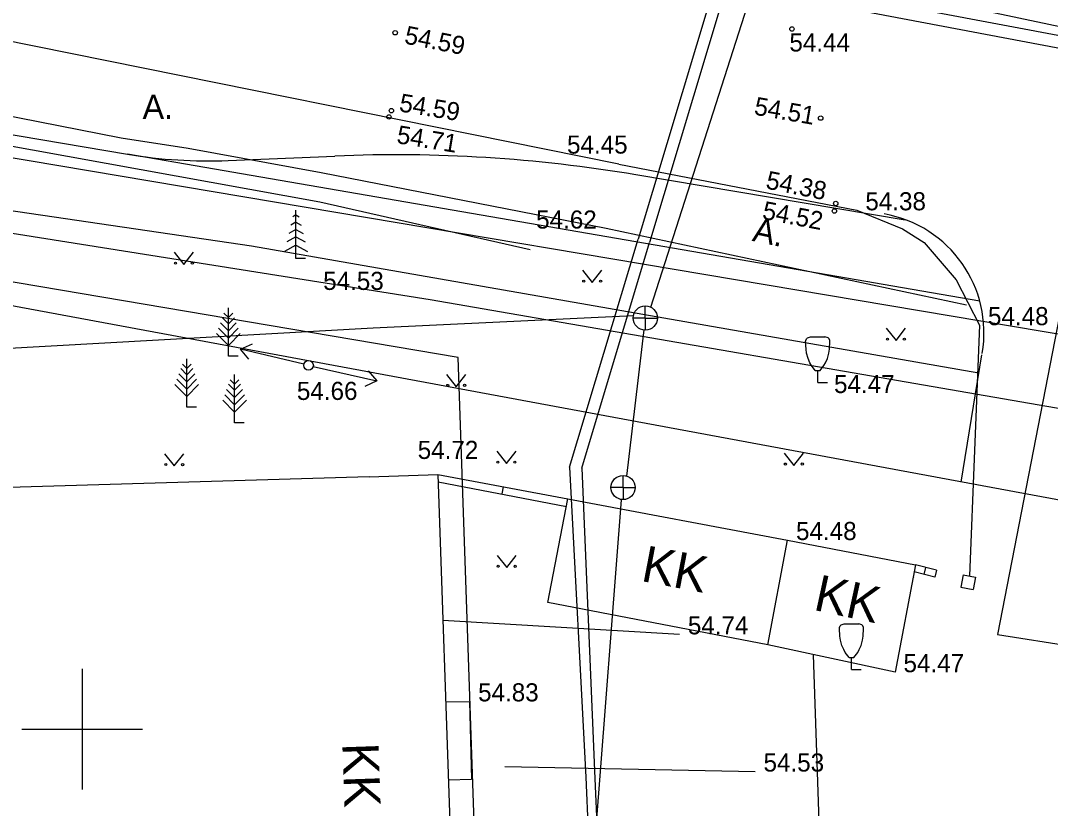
# Model space of a CAD drawing. Extents: x 9156 to 9809, y 2728 to 4000.
# Drawn here: x 9647.45 to 9690.1, y 3646.71 to 3679.35 of the extents above; entities that cross this region are included whole.
import ezdxf

# ---------------------------------------------------------------- set-up
doc = ezdxf.new("R2010")
doc.units = 0
for name, color, linetype in [('Level 1', 7, 'Continuous'), ('Level 12', 7, 'Continuous'), ('Level 15', 7, 'Continuous'), ('Level 17', 7, 'Continuous'), ('Level 18', 7, 'Continuous'), ('Level 54', 7, 'Continuous'), ('Level 56', 7, 'Continuous'), ('Level 58', 7, 'Continuous'), ('Level 7', 7, 'Continuous')]:
    doc.layers.add(name, color=color, linetype=linetype)

# ---------------------------------------------------------------- blocks, each defined once
blk = doc.blocks.new('KKOL')
at = {"layer": 'Level 58'}
for p, q in [((0, 1.59349), (0, -1.5935)), ((-1.5935, 0), (1.59349, 0))]:
    blk.add_line(p, q, dxfattribs=at)

msp = doc.modelspace()

# ---------------------------------------------------------------- linework, layer by layer
at = {"layer": 'Level 1'}
msp.add_line((9759.918, 3646.584), (9552.269, 3685.137), dxfattribs=at)
msp.add_line((9759.918, 3646.584), (9552.269, 3685.137), dxfattribs=at)
at = {"layer": 'Level 12'}
for p, q in [((9611.6, 3676.186), (9664.418, 3667.801)), ((9664.418, 3667.801), (9759.948, 3651.236))]:
    msp.add_line(p, q, dxfattribs=at)
at = {"layer": 'Level 15'}
msp.add_line((9616.01, 3678.92), (9704.718, 3663.964), dxfattribs=at)
at = {"layer": 'Level 17'}
for p, q in [((9687.18, 3667.722), (9651.881, 3673.819)), ((9687.146, 3664.751), (9657.021, 3670.002))]:
    msp.add_line(p, q, dxfattribs=at)
msp.add_lwpolyline([(9657.021, 3670.002), (9553.749, 3685.205)], dxfattribs=at)
at = {"layer": 'Level 18'}
for p, q in [((9622.863, 3678.723), (9651.881, 3673.819)), ((9656.05, 3673.557), (9660.473, 3673.742)), ((9684.09, 3671.088), (9672.934, 3672.964)), ((9686.402, 3660.233), (9687.269, 3665.504))]:
    msp.add_line(p, q, dxfattribs=at)
for centre, radius, start, end in [((9655.213, 3693.539), 20, 260.4082, 272.3986), ((9662.984, 3613.794), 60, 80.45363, 92.39856), ((9682.353, 3666.417), 5, 350.1791, 80.0488)]:
    msp.add_arc(centre, radius, start, end, dxfattribs=at)
at = {"layer": 'Level 54'}
for p, q in [((9673.558, 3667.474), (9678.904, 3684.188)), ((9672.223, 3673.409), (9624.9, 3682.946)), ((9716.5, 3673.808), (9677.017, 3681.264)), ((9676.152, 3680.681), (9673.031, 3670.299)), ((9676.593, 3680.449), (9673.5, 3670.159)), ((9715.597, 3673.433), (9677.197, 3680.714)), ((9651.612, 3674.481), (9645.525, 3675.68)), ((9659.848, 3671.835), (9643.194, 3674.848)), ((9654.391, 3674.05), (9651.612, 3674.481)), ((9659.903, 3673.042), (9654.391, 3674.05)), ((9672.223, 3673.409), (9672.223, 3673.409)), ((9671.701, 3670.736), (9659.903, 3673.042)), ((9658.858, 3669.499), (9658.858, 3671.499)), ((9668.552, 3669.851), (9659.848, 3671.835)), ((9682.089, 3671.493), (9682.089, 3671.493)), ((9658.858, 3671.299), (9658.732, 3671.229)), ((9658.858, 3671.299), (9658.984, 3671.229)), ((9658.858, 3670.699), (9658.56, 3670.533)), ((9658.858, 3670.999), (9658.646, 3670.881)), ((9658.858, 3670.999), (9659.07, 3670.881)), ((9658.858, 3670.699), (9659.156, 3670.533)), ((9671.701, 3670.736), (9671.701, 3670.736)), ((9683.978, 3670.719), (9683.978, 3670.719)), ((9658.858, 3670.399), (9658.474, 3670.186)), ((9658.858, 3670.399), (9659.242, 3670.186)), ((9691.136, 3670.522), (9687.909, 3653.919)), ((9658.858, 3670.049), (9658.382, 3669.785)), ((9658.858, 3670.049), (9659.333, 3669.785)), ((9684.882, 3670.163), (9684.882, 3670.163)), ((9653.816, 3669.756), (9654.219, 3669.25)), ((9654.219, 3669.25), (9654.616, 3669.756)), ((9659.258, 3669.499), (9658.858, 3669.499)), ((9670.725, 3669.008), (9671.128, 3668.502)), ((9671.128, 3668.502), (9671.525, 3669.008)), ((9686.199, 3668.606), (9686.199, 3668.606)), ((9656.057, 3667.046), (9655.876, 3667.227)), ((9656.057, 3665.446), (9656.057, 3667.446)), ((9656.057, 3667.046), (9656.238, 3667.227)), ((9673.326, 3667.031), (9673.326, 3667.531)), ((9686.625, 3667.567), (9686.625, 3667.567)), ((9656.057, 3666.496), (9655.727, 3666.825)), ((9656.057, 3666.796), (9655.808, 3667.044)), ((9656.057, 3666.796), (9656.305, 3667.044)), ((9656.057, 3666.496), (9656.387, 3666.825)), ((9672.833, 3667.114), (9662.058, 3666.604)), ((9673.326, 3667.031), (9672.826, 3667.031)), ((9673.326, 3667.031), (9673.826, 3667.031)), ((9673.326, 3667.031), (9673.326, 3666.531)), ((9662.058, 3666.604), (9635.389, 3665.132)), ((9656.057, 3665.896), (9655.565, 3666.388)), ((9656.057, 3666.196), (9655.646, 3666.607)), ((9656.057, 3666.196), (9656.468, 3666.607)), ((9656.057, 3665.896), (9656.549, 3666.388)), ((9672.561, 3660.482), (9673.273, 3666.534)), ((9683.307, 3666.603), (9683.71, 3666.097)), ((9683.71, 3666.097), (9684.107, 3666.603)), ((9687.168, 3666.734), (9687.168, 3666.734)), ((9656.558, 3665.745), (9657.062, 3665.965)), ((9680.167, 3666.255), (9680.767, 3666.255)), ((9659.184, 3665.116), (9656.558, 3665.745)), ((9656.908, 3665.321), (9656.558, 3665.745)), ((9654.333, 3664.933), (9654.152, 3665.114)), ((9654.333, 3663.333), (9654.333, 3665.333)), ((9654.333, 3664.933), (9654.514, 3665.114)), ((9656.457, 3665.446), (9656.057, 3665.446)), ((9654.333, 3664.383), (9654.003, 3664.713)), ((9654.333, 3664.683), (9654.085, 3664.932)), ((9654.333, 3664.683), (9654.582, 3664.932)), ((9654.333, 3664.383), (9654.663, 3664.713)), ((9656.315, 3662.686), (9656.315, 3664.686)), ((9659.573, 3665.025), (9662.205, 3664.421)), ((9661.851, 3664.842), (9662.205, 3664.421)), ((9665.092, 3664.689), (9665.495, 3664.184)), ((9665.495, 3664.184), (9665.892, 3664.689)), ((9680.367, 3664.855), (9680.567, 3664.855)), ((9680.467, 3664.355), (9680.467, 3664.855)), ((9654.333, 3663.783), (9653.841, 3664.275)), ((9654.333, 3664.083), (9653.922, 3664.494)), ((9654.333, 3664.083), (9654.744, 3664.494)), ((9654.333, 3663.783), (9654.825, 3664.275)), ((9656.315, 3664.036), (9656.067, 3664.285)), ((9656.315, 3664.286), (9656.134, 3664.467)), ((9656.315, 3664.286), (9656.496, 3664.467)), ((9656.315, 3664.036), (9656.564, 3664.285)), ((9662.205, 3664.421), (9661.703, 3664.197)), ((9680.467, 3664.355), (9680.467, 3664.355)), ((9680.467, 3664.355), (9680.867, 3664.355)), ((9656.315, 3663.436), (9655.905, 3663.847)), ((9656.315, 3663.736), (9655.986, 3664.066)), ((9656.315, 3663.736), (9656.645, 3664.066)), ((9656.315, 3663.436), (9656.726, 3663.847)), ((9656.315, 3663.136), (9655.823, 3663.628)), ((9656.315, 3663.136), (9656.807, 3663.628)), ((9654.733, 3663.333), (9654.333, 3663.333)), ((9656.715, 3662.686), (9656.315, 3662.686)), ((9653.414, 3661.408), (9653.817, 3660.902)), ((9653.817, 3660.902), (9654.214, 3661.408)), ((9667.172, 3661.509), (9667.575, 3661.003)), ((9667.575, 3661.003), (9667.972, 3661.509)), ((9679.077, 3661.43), (9679.48, 3660.925)), ((9679.48, 3660.925), (9679.877, 3661.43)), ((9670.191, 3660.852), (9670.863, 3648.013)), ((9661.889, 3660.444), (9561.995, 3657.498)), ((9661.889, 3660.444), (9664.739, 3660.542)), ((9664.739, 3660.542), (9664.739, 3660.542)), ((9664.739, 3660.542), (9665.604, 3635.476)), ((9664.739, 3660.542), (9670.114, 3659.536)), ((9670.691, 3660.815), (9671.242, 3647.949)), ((9672.404, 3660.008), (9672.404, 3660.508)), ((9664.752, 3660.243), (9670.056, 3659.227)), ((9667.437, 3660.037), (9667.38, 3659.74)), ((9672.404, 3660.008), (9671.904, 3660.008)), ((9672.404, 3660.008), (9672.904, 3660.008)), ((9672.404, 3660.008), (9672.404, 3659.508)), ((9669.292, 3655.239), (9670.115, 3659.535)), ((9669.796, 3626.572), (9672.34, 3659.496)), ((9670.056, 3659.227), (9670.056, 3659.227)), ((9670.114, 3659.536), (9679.218, 3657.831)), ((9678.406, 3653.496), (9679.218, 3657.831)), ((9679.218, 3657.831), (9679.218, 3657.831)), ((9679.218, 3657.831), (9684.517, 3656.799)), ((9667.184, 3657.195), (9667.587, 3656.69)), ((9667.587, 3656.69), (9667.984, 3657.195)), ((9684.517, 3656.799), (9683.669, 3652.355)), ((9684.517, 3656.799), (9684.517, 3656.799)), ((9685.383, 3656.58), (9684.517, 3656.799)), ((9684.879, 3656.408), (9684.95, 3656.69)), ((9685.383, 3656.58), (9685.383, 3656.58)), ((9685.312, 3656.299), (9684.466, 3656.512)), ((9684.472, 3656.274), (9684.472, 3656.274)), ((9685.314, 3656.298), (9685.314, 3656.298)), ((9686.497, 3656.389), (9686.397, 3655.883)), ((9686.497, 3656.389), (9686.497, 3656.389)), ((9686.497, 3656.389), (9687.001, 3656.289)), ((9686.757, 3656.349), (9686.757, 3656.349)), ((9687.001, 3656.289), (9686.901, 3655.783)), ((9687.001, 3656.289), (9687.001, 3656.289)), ((9686.397, 3655.883), (9686.901, 3655.783)), ((9686.901, 3655.783), (9686.901, 3655.783)), ((9669.292, 3655.239), (9669.292, 3655.239)), ((9678.398, 3653.495), (9669.292, 3655.239)), ((9665.387, 3654.47), (9665.387, 3654.47)), ((9681.565, 3654.365), (9682.165, 3654.365)), ((9674.739, 3653.925), (9674.739, 3653.925)), ((9687.909, 3653.919), (9691.852, 3653.304)), ((9678.398, 3653.495), (9678.398, 3653.495)), ((9683.669, 3652.355), (9678.398, 3653.495)), ((9680.29, 3653.077), (9680.29, 3653.077)), ((9681.765, 3652.965), (9681.965, 3652.965)), ((9681.865, 3652.465), (9681.865, 3652.965)), ((9650, 3652.5), (9650, 3647.5)), ((9681.865, 3652.465), (9681.865, 3652.465)), ((9681.865, 3652.465), (9682.265, 3652.465)), ((9683.669, 3652.355), (9683.669, 3652.355)), ((9665.058, 3651.125), (9666.05, 3651.147)), ((9666.05, 3651.147), (9666.05, 3651.147)), ((9647.5, 3650), (9652.5, 3650)), ((9667.508, 3648.443), (9667.508, 3648.443)), ((9677.873, 3648.24), (9677.873, 3648.24)), ((9665.171, 3647.897), (9666.123, 3647.919)), ((9666.123, 3647.919), (9666.123, 3647.919)), ((9670.863, 3648.013), (9672.063, 3619.125)), ((9671.242, 3647.949), (9672.442, 3618.872))]:
    msp.add_line(p, q, dxfattribs=at)
for points in [[(9668.849, 3683.691), (9716.728, 3673.571), (9733.181, 3670.306), (9749.81, 3667.577), (9753.185, 3667.02), (9755.937, 3666.713), (9759.285, 3666.165), (9760.87, 3667.83), (9761.204, 3674.559), (9762.185, 3706.838)], [(9672.223, 3673.409), (9682.089, 3671.493), (9683.978, 3670.719), (9684.882, 3670.163), (9686.199, 3668.606), (9687.168, 3666.734), (9686.757, 3656.349)], [(9686.625, 3667.567), (9671.701, 3670.736)], [(9670.191, 3660.852), (9673.031, 3670.299)], [(9670.691, 3660.815), (9673.5, 3670.159)], [(9680.367, 3664.855), (9680.209, 3665.068), (9680.144, 3665.18), (9680.067, 3665.355), (9680.006, 3665.58), (9679.982, 3665.736), (9679.967, 3666.055), (9679.969, 3666.097), (9679.999, 3666.168), (9680.039, 3666.205), (9680.167, 3666.255)], [(9680.567, 3664.855), (9680.725, 3665.068), (9680.79, 3665.18), (9680.867, 3665.355), (9680.928, 3665.58), (9680.952, 3665.736), (9680.967, 3666.055), (9680.965, 3666.097), (9680.935, 3666.168), (9680.895, 3666.205), (9680.767, 3666.255)], [(9685.383, 3656.58), (9685.314, 3656.298)], [(9674.739, 3653.925), (9664.936, 3654.496)], [(9681.765, 3652.965), (9681.607, 3653.178), (9681.542, 3653.29), (9681.465, 3653.465), (9681.404, 3653.69), (9681.38, 3653.846), (9681.365, 3654.165), (9681.367, 3654.207), (9681.397, 3654.278), (9681.437, 3654.315), (9681.565, 3654.365)], [(9681.965, 3652.965), (9682.123, 3653.178), (9682.188, 3653.29), (9682.265, 3653.465), (9682.326, 3653.69), (9682.35, 3653.846), (9682.365, 3654.165), (9682.363, 3654.207), (9682.333, 3654.278), (9682.293, 3654.315), (9682.165, 3654.365)], [(9681.03, 3631.59), (9680.29, 3653.077)], [(9666.05, 3651.147), (9666.123, 3647.919)], [(9667.508, 3648.443), (9677.873, 3648.24)]]:
    msp.add_lwpolyline(points, dxfattribs=at)
for centre, radius in [((9662.965, 3678.847), 0.0909), ((9679.397, 3679.005), 0.0909), ((9662.706, 3675.362), 0.0909), ((9662.81, 3675.622), 0.0909), ((9680.589, 3675.312), 0.0909), ((9681.16, 3671.464), 0.0909), ((9681.212, 3671.776), 0.0909), ((9653.866, 3669.306), 0.0428), ((9654.566, 3669.306), 0.0452), ((9670.775, 3668.558), 0.0428), ((9671.475, 3668.558), 0.0452), ((9673.326, 3667.031), 0.5), ((9683.357, 3666.153), 0.0428), ((9684.057, 3666.153), 0.0452), ((9659.378, 3665.069), 0.2), ((9665.142, 3664.239), 0.0428), ((9665.842, 3664.239), 0.0452), ((9653.464, 3660.958), 0.0428), ((9654.164, 3660.958), 0.0452), ((9667.222, 3661.059), 0.0428), ((9667.922, 3661.059), 0.0452), ((9679.127, 3660.98), 0.0428), ((9679.827, 3660.98), 0.0452), ((9672.404, 3660.008), 0.5), ((9667.234, 3656.745), 0.0428), ((9667.934, 3656.745), 0.0452)]:
    msp.add_circle(centre, radius, dxfattribs=at)
at = {"layer": 'Level 56'}
for p, q in [((9622.863, 3678.723), (9651.881, 3673.819)), ((9687.18, 3667.722), (9651.881, 3673.819)), ((9656.05, 3673.557), (9660.473, 3673.742)), ((9684.09, 3671.088), (9672.934, 3672.964)), ((9687.146, 3664.751), (9657.021, 3670.002)), ((9686.402, 3660.233), (9687.269, 3665.504))]:
    msp.add_line(p, q, dxfattribs=at)
msp.add_lwpolyline([(9657.021, 3670.002), (9553.749, 3685.205)], dxfattribs=at)
for centre, radius, start, end in [((9655.213, 3693.539), 20, 260.4082, 272.3986), ((9662.984, 3613.794), 60, 80.45363, 92.39856), ((9682.353, 3666.417), 5, 350.1791, 80.0488)]:
    msp.add_arc(centre, radius, start, end, dxfattribs=at)
at = {"layer": 'Level 7'}
for p, q in [((9665.57, 3665.4), (9552.331, 3684.573)), ((9666.61, 3635.14), (9665.57, 3665.4))]:
    msp.add_line(p, q, dxfattribs=at)

# ---------------------------------------------------------------- block references
at = {"layer": 'Level 54'}
msp.add_blockref('KKOL', (9650, 3650), dxfattribs=at)

# ---------------------------------------------------------------- texts
for s, height, rotation, p in [('54.59', 0.75, 348.8555, (9663.313, 3678.409)), ('54.59', 0.75, 350.6288, (9663.101, 3675.596)), ('54.51', 0.75, 350.2447, (9677.802, 3675.459)), ('54.71', 0.75, 350.701, (9662.996, 3674.279)), ('54.38', 0.75, 348.836, (9678.283, 3672.399)), ('54.52', 0.75, 349.129, (9678.137, 3671.144)), ('A.', 1, 348.0117, (9677.723, 3670.231)), ('KK', 1.5, 349.1579, (9673.105, 3656.144)), ('KK', 1.5, 347.7962, (9680.247, 3654.947)), ('KK', 1.5, 271.9764, (9660.775, 3649.409))]:
    msp.add_text(s, height=height, rotation=rotation, dxfattribs=at).set_placement(p)
for s, height, p in [('54.44', 0.75, (9679.293, 3678.072)), ('A.', 1, (9652.505, 3675.28)), ('54.45', 0.75, (9670.084, 3673.842)), ('54.38', 0.75, (9682.439, 3671.493)), ('54.62', 0.75, (9668.804, 3670.736)), ('54.53', 0.75, (9659.984, 3668.194)), ('54.48', 0.75, (9687.518, 3666.734)), ('54.47', 0.75, (9681.142, 3663.922)), ('54.66', 0.75, (9658.896, 3663.636)), ('54.72', 0.75, (9663.899, 3661.192)), ('54.48', 0.75, (9679.568, 3657.831)), ('54.74', 0.75, (9675.089, 3653.925)), ('54.47', 0.75, (9684.019, 3652.355)), ('54.83', 0.75, (9666.4, 3651.147)), ('54.53', 0.75, (9678.223, 3648.24))]:
    msp.add_text(s, height=height, dxfattribs=at).set_placement(p)

doc.saveas('drawing.dxf')
